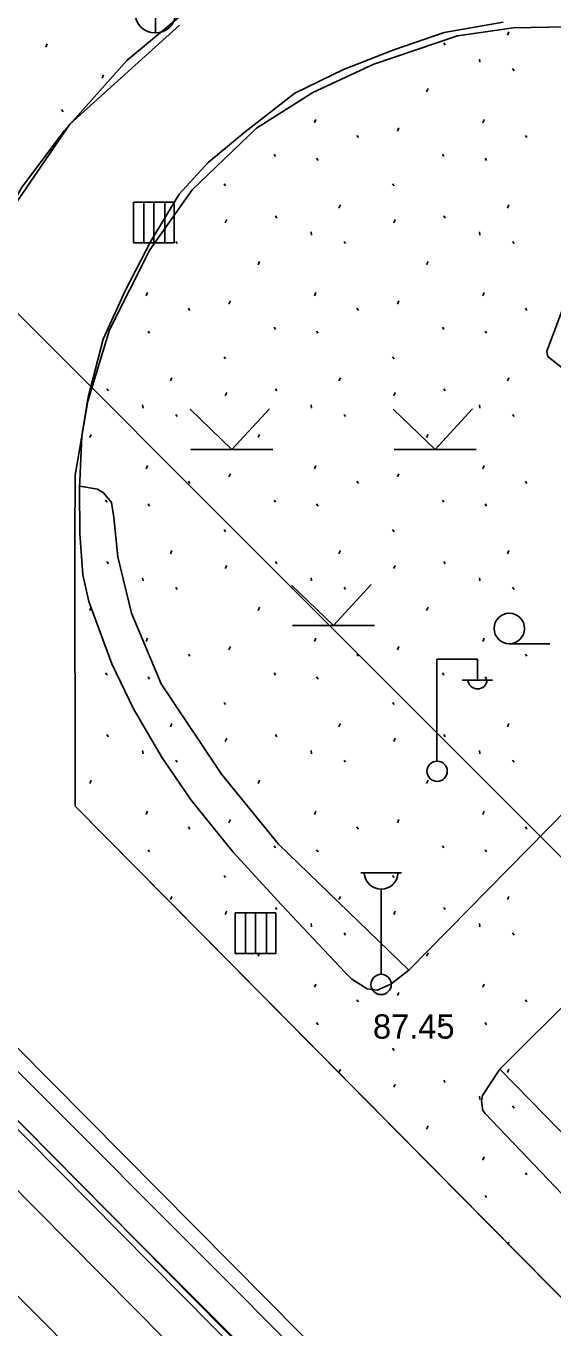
# Model space of a CAD drawing. Extents: x 412225 to 413380, y 4456471 to 4457189.
# Drawn here: x 412603.2 to 412629.1, y 4456783 to 4456847.1 of the extents above; entities that cross this region are included whole.
import ezdxf

# ---------------------------------------------------------------- set-up
doc = ezdxf.new("R2010")
doc.units = 0
for name, color, linetype in [('0_HALİHAZIR', 7, 'Continuous'), ('Level 41', 7, 'Continuous'), ('Level 62', 7, 'Continuous'), ('Level 8', 7, 'Continuous')]:
    doc.layers.add(name, color=color, linetype=linetype)

msp = doc.modelspace()

# ---------------------------------------------------------------- linework, layer by layer
at = {"layer": '0_HALİHAZIR'}
for p, q in [((412609.578, 4456846.717), (412609.578, 4456848.717)), ((412610.486, 4456838.394), (412608.486, 4456838.394)), ((412608.486, 4456838.394), (412608.486, 4456836.394)), ((412610.486, 4456838.394), (412608.486, 4456838.394)), ((412608.486, 4456838.394), (412608.486, 4456836.394)), ((412608.991, 4456836.394), (412608.991, 4456838.394)), ((412609.486, 4456836.394), (412609.486, 4456838.394)), ((412610.034, 4456836.394), (412610.034, 4456838.394)), ((412610.486, 4456836.394), (412610.486, 4456838.394)), ((412610.486, 4456836.394), (412610.486, 4456838.394)), ((412608.486, 4456836.394), (412610.486, 4456836.394)), ((412608.486, 4456836.394), (412610.486, 4456836.394)), ((412613.335, 4456826.22), (412611.275, 4456828.21)), ((412613.335, 4456826.22), (412615.185, 4456828.23)), ((412623.335, 4456826.219), (412621.275, 4456828.209)), ((412623.335, 4456826.219), (412625.185, 4456828.229)), ((412611.315, 4456826.22), (412615.355, 4456826.22)), ((412621.315, 4456826.219), (412625.355, 4456826.219)), ((412618.334, 4456817.559), (412620.184, 4456819.569)), ((412618.334, 4456817.559), (412616.274, 4456819.55)), ((412616.314, 4456817.56), (412620.354, 4456817.559)), ((412626.991, 4456816.662), (412628.991, 4456816.662)), ((412623.428, 4456810.907), (412623.428, 4456815.907)), ((412623.428, 4456815.907), (412625.428, 4456815.907)), ((412625.428, 4456814.907), (412625.428, 4456815.907)), ((412624.668, 4456814.867), (412626.168, 4456814.867)), ((412619.68, 4456805.388), (412621.68, 4456805.388)), ((412620.68, 4456800.388), (412620.68, 4456804.581)), ((412615.496, 4456803.414), (412613.496, 4456803.414)), ((412613.496, 4456803.414), (412613.496, 4456801.414)), ((412615.496, 4456803.414), (412613.496, 4456803.414)), ((412613.496, 4456803.414), (412613.496, 4456801.414)), ((412614.001, 4456801.414), (412614.001, 4456803.414)), ((412614.496, 4456801.414), (412614.496, 4456803.414)), ((412615.044, 4456801.414), (412615.044, 4456803.414)), ((412615.496, 4456801.414), (412615.496, 4456803.414)), ((412615.496, 4456801.414), (412615.496, 4456803.414)), ((412613.496, 4456801.414), (412615.496, 4456801.414)), ((412613.496, 4456801.414), (412615.496, 4456801.414))]:
    msp.add_line(p, q, dxfattribs=at)
for points in [[(412644.931, 4456753.555), (412630.555, 4456767.782), (412604.684, 4456793.709), (412582.154, 4456816.287), (412559.135, 4456839.628), (412534.75, 4456864.124), (412499.888, 4456899.345), (412487.433, 4456911.736), (412459.99, 4456939.333), (412440.337, 4456959.115), (412419.902, 4456979.921), (412392.691, 4457007.039), (412362.588, 4457037.58), (412334.209, 4457066.321), (412297.701, 4457103.437), (412284.18, 4457117.149)], [(412645.421, 4456754.062), (412629.127, 4456770.178), (412599.147, 4456800.409), (412567.615, 4456832.31), (412536.489, 4456863.396), (412502.72, 4456897.599), (412471.675, 4456928.735), (412445.148, 4456955.565), (412406.259, 4456994.837)], [(412414.019, 4456980.608), (412430.818, 4456963.728), (412462.102, 4456931.987), (412481.52, 4456912.466), (412499.923, 4456893.817), (412530.253, 4456863.229), (412548.59, 4456844.546), (412567.492, 4456825.478), (412597.357, 4456795.212), (412619.629, 4456772.724)], [(412412.412, 4456976.824), (412430.58, 4456958.484), (412471.136, 4456917.576), (412494.611, 4456893.791), (412529.094, 4456859.09), (412552.718, 4456835.192), (412591.392, 4456796.015), (412615.481, 4456771.779), (412632.916, 4456754.119)], [(412611.653, 4456848.275), (412608.162, 4456845.364), (412605.073, 4456841.916), (412602.977, 4456839.108), (412601.086, 4456835.793), (412599.636, 4456831.548), (412598.859, 4456828.528), (412597.976, 4456823.732), (412597.387, 4456821.291), (412597.138, 4456820.367), (412596.899, 4456819.837), (412596.688, 4456819.654), (412596.393, 4456819.6), (412595.898, 4456819.675), (412595.383, 4456820.111), (412574.046, 4456841.577), (412560.867, 4456854.796)], [(412622.042, 4456800.596), (412621.165, 4456799.91), (412620.479, 4456799.604), (412619.985, 4456799.679), (412619.238, 4456800.144), (412618.905, 4456800.485), (412615.782, 4456803.808), (412613.394, 4456806.403), (412611.335, 4456808.954), (412609.891, 4456811.036), (412608.491, 4456813.448), (412607.423, 4456815.668), (412606.293, 4456818.742), (412605.995, 4456820.052), (412605.85, 4456822.088), (412605.834, 4456824.307), (412605.944, 4456826.889), (412606.261, 4456828.8), (412606.992, 4456831.654), (412608.074, 4456834.037), (412609.337, 4456836.472), (412610.733, 4456838.793), (412612.157, 4456840.343), (412613.992, 4456841.866), (412616.43, 4456843.759), (412618.829, 4456844.928), (412621.313, 4456845.901), (412623.782, 4456846.743), (412626.684, 4456847.262)], [(412554.446, 4456842.344), (412574.337, 4456821.975), (412608.572, 4456787.352), (412635.895, 4456760.057), (412643.635, 4456752.216)], [(412629.814, 4456833.643), (412628.832, 4456831.065), (412628.868, 4456830.851), (412628.902, 4456830.786), (412640.176, 4456821.911), (412640.466, 4456821.242), (412640.428, 4456820.469), (412640.05, 4456819.329), (412639.635, 4456818.485), (412622.042, 4456800.596), (412615.623, 4456806.797), (412612.828, 4456810.241), (412609.854, 4456814.685), (412608.389, 4456818.164), (412607.724, 4456820.932), (412607.515, 4456822.869), (412607.405, 4456823.607), (412607.004, 4456824.094), (412606.722, 4456824.271), (412605.838, 4456824.415)], [(412655.143, 4456766.998), (412637.546, 4456784.443), (412626.519, 4456795.715), (412638.151, 4456807.292), (412641.431, 4456804.414), (412641.891, 4456804.043)], [(412654.199, 4456765.335), (412647.463, 4456771.876), (412639.476, 4456779.632), (412629.584, 4456789.579), (412625.795, 4456793.534), (412625.694, 4456793.681), (412625.622, 4456794.14), (412625.667, 4456794.42), (412626.519, 4456795.715)]]:
    msp.add_lwpolyline(points, dxfattribs=at)
for centre, radius in [((412609.563, 4456847.725), 1), ((412626.991, 4456817.412), 0.75), ((412623.438, 4456810.382), 0.5), ((412620.68, 4456799.888), 0.5)]:
    msp.add_circle(centre, radius, dxfattribs=at)
for centre, radius, start, end in [((412625.428, 4456814.911), 0.474, 184.83843, 355.14641), ((412620.68, 4456805.418), 0.837, 183.298, 356.90719)]:
    msp.add_arc(centre, radius, start, end, dxfattribs=at)
at = {"layer": 'Level 41'}
for p, q in [((412626.895, 4456846.617), (412626.966, 4456846.776)), ((412604.165, 4456846.032), (412604.237, 4456846.192)), ((412623.766, 4456846.233), (412623.837, 4456846.126)), ((412625.524, 4456845.442), (412625.542, 4456845.282)), ((412606.937, 4456844.502), (412607.007, 4456844.662)), ((412627.154, 4456844.972), (412627.224, 4456844.865)), ((412622.917, 4456843.828), (412622.989, 4456843.988)), ((412604.947, 4456842.957), (412605.018, 4456842.85)), ((412617.396, 4456842.298), (412617.466, 4456842.458)), ((412621.479, 4456841.89), (412621.55, 4456842.05)), ((412625.689, 4456842.298), (412625.759, 4456842.458)), ((412619.491, 4456841.682), (412619.562, 4456841.576)), ((412627.784, 4456841.682), (412627.855, 4456841.576)), ((412615.406, 4456840.753), (412615.477, 4456840.646)), ((412623.699, 4456840.753), (412623.77, 4456840.646)), ((412617.505, 4456840.561), (412617.576, 4456840.454)), ((412625.798, 4456840.561), (412625.869, 4456840.454)), ((412612.95, 4456839.3), (412613.021, 4456839.193)), ((412621.243, 4456839.3), (412621.314, 4456839.193)), ((412618.602, 4456838.107), (412618.673, 4456838.266)), ((412626.895, 4456838.107), (412626.966, 4456838.266)), ((412613.008, 4456837.378), (412613.08, 4456837.538)), ((412615.473, 4456837.723), (412615.544, 4456837.616)), ((412621.301, 4456837.378), (412621.373, 4456837.538)), ((412623.766, 4456837.723), (412623.837, 4456837.616)), ((412617.231, 4456836.932), (412617.249, 4456836.772)), ((412625.524, 4456836.932), (412625.542, 4456836.772)), ((412610.568, 4456836.462), (412610.638, 4456836.355)), ((412618.861, 4456836.462), (412618.931, 4456836.355)), ((412627.154, 4456836.462), (412627.224, 4456836.355)), ((412614.624, 4456835.318), (412614.696, 4456835.478)), ((412622.917, 4456835.318), (412622.989, 4456835.478)), ((412609.103, 4456833.788), (412609.173, 4456833.948)), ((412617.396, 4456833.788), (412617.466, 4456833.948)), ((412625.689, 4456833.788), (412625.759, 4456833.948)), ((412611.198, 4456833.172), (412611.269, 4456833.066)), ((412613.186, 4456833.38), (412613.257, 4456833.54)), ((412619.491, 4456833.172), (412619.562, 4456833.066)), ((412621.479, 4456833.38), (412621.55, 4456833.54)), ((412627.784, 4456833.172), (412627.855, 4456833.066)), ((412609.212, 4456832.051), (412609.283, 4456831.944)), ((412615.406, 4456832.243), (412615.477, 4456832.136)), ((412617.505, 4456832.051), (412617.576, 4456831.944)), ((412623.699, 4456832.243), (412623.77, 4456832.136)), ((412625.798, 4456832.051), (412625.869, 4456831.944)), ((412612.95, 4456830.79), (412613.021, 4456830.683)), ((412621.243, 4456830.79), (412621.314, 4456830.683)), ((412607.18, 4456829.213), (412607.251, 4456829.106)), ((412610.309, 4456829.597), (412610.38, 4456829.756)), ((412615.473, 4456829.213), (412615.544, 4456829.106)), ((412618.602, 4456829.597), (412618.673, 4456829.756)), ((412623.766, 4456829.213), (412623.837, 4456829.106)), ((412626.895, 4456829.597), (412626.966, 4456829.756)), ((412613.008, 4456828.868), (412613.08, 4456829.028)), ((412621.301, 4456828.868), (412621.373, 4456829.028)), ((412608.938, 4456828.422), (412608.956, 4456828.262)), ((412610.568, 4456827.952), (412610.638, 4456827.845)), ((412617.231, 4456828.422), (412617.249, 4456828.262)), ((412618.861, 4456827.952), (412618.931, 4456827.845)), ((412625.524, 4456828.422), (412625.542, 4456828.262)), ((412627.154, 4456827.952), (412627.224, 4456827.845)), ((412606.331, 4456826.808), (412606.403, 4456826.968)), ((412614.624, 4456826.808), (412614.696, 4456826.968)), ((412622.917, 4456826.808), (412622.989, 4456826.968)), ((412609.103, 4456825.278), (412609.173, 4456825.438)), ((412617.396, 4456825.278), (412617.466, 4456825.438)), ((412625.689, 4456825.278), (412625.759, 4456825.438)), ((412613.186, 4456824.87), (412613.257, 4456825.03)), ((412621.479, 4456824.87), (412621.55, 4456825.03)), ((412611.198, 4456824.662), (412611.269, 4456824.556)), ((412619.491, 4456824.662), (412619.562, 4456824.556)), ((412627.784, 4456824.662), (412627.855, 4456824.556)), ((412607.113, 4456823.733), (412607.184, 4456823.626)), ((412609.212, 4456823.541), (412609.283, 4456823.434)), ((412615.406, 4456823.733), (412615.477, 4456823.626)), ((412617.505, 4456823.541), (412617.576, 4456823.434)), ((412623.699, 4456823.733), (412623.77, 4456823.626)), ((412625.798, 4456823.541), (412625.869, 4456823.434)), ((412612.95, 4456822.28), (412613.021, 4456822.173)), ((412621.243, 4456822.28), (412621.314, 4456822.173)), ((412610.309, 4456821.087), (412610.38, 4456821.246)), ((412618.602, 4456821.087), (412618.673, 4456821.246)), ((412626.895, 4456821.087), (412626.966, 4456821.246)), ((412607.18, 4456820.703), (412607.251, 4456820.596)), ((412613.008, 4456820.358), (412613.08, 4456820.518)), ((412615.473, 4456820.703), (412615.544, 4456820.596)), ((412621.301, 4456820.358), (412621.373, 4456820.518)), ((412623.766, 4456820.703), (412623.837, 4456820.596)), ((412608.938, 4456819.912), (412608.956, 4456819.752)), ((412617.231, 4456819.912), (412617.249, 4456819.752)), ((412625.524, 4456819.912), (412625.542, 4456819.752)), ((412610.568, 4456819.442), (412610.638, 4456819.335)), ((412618.861, 4456819.442), (412618.931, 4456819.335)), ((412627.154, 4456819.442), (412627.224, 4456819.335)), ((412606.331, 4456818.298), (412606.403, 4456818.458)), ((412614.624, 4456818.298), (412614.696, 4456818.458)), ((412622.917, 4456818.298), (412622.989, 4456818.458)), ((412609.103, 4456816.768), (412609.173, 4456816.928)), ((412613.186, 4456816.36), (412613.257, 4456816.52)), ((412617.396, 4456816.768), (412617.466, 4456816.928)), ((412621.479, 4456816.36), (412621.55, 4456816.52)), ((412625.689, 4456816.768), (412625.759, 4456816.928)), ((412611.198, 4456816.152), (412611.269, 4456816.046)), ((412619.491, 4456816.152), (412619.562, 4456816.046)), ((412627.784, 4456816.152), (412627.855, 4456816.046)), ((412607.113, 4456815.223), (412607.184, 4456815.116)), ((412615.406, 4456815.223), (412615.477, 4456815.116)), ((412623.699, 4456815.223), (412623.77, 4456815.116)), ((412609.212, 4456815.031), (412609.283, 4456814.924)), ((412617.505, 4456815.031), (412617.576, 4456814.924)), ((412625.798, 4456815.031), (412625.869, 4456814.924)), ((412612.95, 4456813.77), (412613.021, 4456813.663)), ((412621.243, 4456813.77), (412621.314, 4456813.663)), ((412610.309, 4456812.577), (412610.38, 4456812.736)), ((412618.602, 4456812.577), (412618.673, 4456812.736)), ((412626.895, 4456812.577), (412626.966, 4456812.736)), ((412607.18, 4456812.193), (412607.251, 4456812.086)), ((412613.008, 4456811.848), (412613.08, 4456812.008)), ((412615.473, 4456812.193), (412615.544, 4456812.086)), ((412621.301, 4456811.848), (412621.373, 4456812.008)), ((412623.766, 4456812.193), (412623.837, 4456812.086)), ((412608.938, 4456811.402), (412608.956, 4456811.242)), ((412617.231, 4456811.402), (412617.249, 4456811.242)), ((412625.524, 4456811.402), (412625.542, 4456811.242)), ((412610.568, 4456810.932), (412610.638, 4456810.825)), ((412618.861, 4456810.932), (412618.931, 4456810.825)), ((412627.154, 4456810.932), (412627.224, 4456810.825)), ((412606.331, 4456809.788), (412606.403, 4456809.948)), ((412614.624, 4456809.788), (412614.696, 4456809.948)), ((412622.917, 4456809.788), (412622.989, 4456809.948)), ((412609.103, 4456808.258), (412609.173, 4456808.418)), ((412617.396, 4456808.258), (412617.466, 4456808.418)), ((412625.689, 4456808.258), (412625.759, 4456808.418)), ((412611.198, 4456807.642), (412611.269, 4456807.536)), ((412613.186, 4456807.85), (412613.257, 4456808.01)), ((412619.491, 4456807.642), (412619.562, 4456807.536)), ((412621.479, 4456807.85), (412621.55, 4456808.01)), ((412627.784, 4456807.642), (412627.855, 4456807.536)), ((412609.212, 4456806.521), (412609.283, 4456806.414)), ((412615.406, 4456806.713), (412615.477, 4456806.606)), ((412617.505, 4456806.521), (412617.576, 4456806.414)), ((412623.699, 4456806.713), (412623.77, 4456806.606)), ((412625.798, 4456806.521), (412625.869, 4456806.414)), ((412612.95, 4456805.26), (412613.021, 4456805.153)), ((412621.243, 4456805.26), (412621.314, 4456805.153)), ((412610.309, 4456804.067), (412610.38, 4456804.226)), ((412618.602, 4456804.067), (412618.673, 4456804.226)), ((412626.895, 4456804.067), (412626.966, 4456804.226)), ((412615.473, 4456803.683), (412615.544, 4456803.576)), ((412623.766, 4456803.683), (412623.837, 4456803.576)), ((412613.008, 4456803.338), (412613.08, 4456803.498)), ((412617.231, 4456802.892), (412617.249, 4456802.732)), ((412621.301, 4456803.338), (412621.373, 4456803.498)), ((412625.524, 4456802.892), (412625.542, 4456802.732)), ((412618.861, 4456802.422), (412618.931, 4456802.315)), ((412627.154, 4456802.422), (412627.224, 4456802.315)), ((412614.624, 4456801.278), (412614.696, 4456801.438)), ((412622.917, 4456801.278), (412622.989, 4456801.438)), ((412617.396, 4456799.748), (412617.466, 4456799.908)), ((412625.689, 4456799.748), (412625.759, 4456799.908)), ((412619.491, 4456799.132), (412619.562, 4456799.026)), ((412621.479, 4456799.34), (412621.55, 4456799.5)), ((412627.784, 4456799.132), (412627.855, 4456799.026)), ((412617.505, 4456798.011), (412617.576, 4456797.904)), ((412623.699, 4456798.203), (412623.77, 4456798.096)), ((412625.798, 4456798.011), (412625.869, 4456797.904)), ((412621.243, 4456796.75), (412621.314, 4456796.643)), ((412618.602, 4456795.557), (412618.673, 4456795.716)), ((412626.895, 4456795.557), (412626.966, 4456795.716)), ((412621.301, 4456794.828), (412621.373, 4456794.988)), ((412623.766, 4456795.173), (412623.837, 4456795.066)), ((412625.524, 4456794.382), (412625.542, 4456794.222)), ((412627.154, 4456793.912), (412627.224, 4456793.805)), ((412622.917, 4456792.768), (412622.989, 4456792.928)), ((412625.689, 4456791.238), (412625.759, 4456791.398)), ((412627.784, 4456790.622), (412627.855, 4456790.516)), ((412625.798, 4456789.501), (412625.869, 4456789.394)), ((412626.931, 4456787.127), (412626.966, 4456787.206))]:
    msp.add_line(p, q, dxfattribs=at)
at = {"layer": 'Level 62'}
for p, q in [((412497.295, 4456899.362), (412643.049, 4456752.063)), ((412643.265, 4456752.271), (412497.51, 4456899.572)), ((412610.751, 4456847.116), (412605.356, 4456842.229)), ((412605.356, 4456842.229), (412601.264, 4456836.251)), ((412605.6, 4456821.774), (412605.621, 4456808.668)), ((412605.621, 4456808.668), (412651.612, 4456762.177)), ((412605.621, 4456808.668), (412651.613, 4456762.178))]:
    msp.add_line(p, q, dxfattribs=at)
for points in [[(412414.019, 4456980.608), (412430.818, 4456963.728), (412462.102, 4456931.987), (412481.52, 4456912.466), (412499.923, 4456893.817), (412530.253, 4456863.229), (412548.59, 4456844.546), (412567.492, 4456825.478), (412597.357, 4456795.212), (412619.629, 4456772.724)], [(412412.412, 4456976.824), (412430.58, 4456958.484), (412471.136, 4456917.576), (412494.611, 4456893.791), (412529.094, 4456859.09), (412552.718, 4456835.192), (412591.392, 4456796.015), (412615.481, 4456771.779), (412632.916, 4456754.119)], [(412636.366, 4456846.799), (412631.55, 4456847.064), (412627.194, 4456846.974), (412624.434, 4456846.592), (412620.328, 4456845.197), (412617.321, 4456843.794), (412614.55, 4456842.046), (412611.373, 4456839.007), (412609.294, 4456836.044), (412607.301, 4456832.111), (412606.231, 4456828.608), (412605.615, 4456824.958), (412605.6, 4456821.774)], [(412636.366, 4456846.799), (412631.55, 4456847.064), (412627.194, 4456846.974), (412624.434, 4456846.592), (412620.328, 4456845.197), (412617.321, 4456843.794), (412614.55, 4456842.046), (412611.373, 4456839.007), (412609.294, 4456836.044), (412607.301, 4456832.111), (412606.231, 4456828.608), (412605.615, 4456824.958), (412605.6, 4456821.774)]]:
    msp.add_lwpolyline(points, dxfattribs=at)
at = {"layer": 'Level 8'}
msp.add_lwpolyline([(412706.1, 4457175.965), (412751.217, 4457041.463), (412764.575, 4457001.385), (412790.361, 4457003.87), (412821.118, 4456953.851), (412699.954, 4456860.338), (412631.485, 4456804.219), (412585.777, 4456849.927), (412523.439, 4456912.266), (412460.309, 4456974.831), (412403.512, 4457031.625), (412342.192, 4457092.946), (412287.774, 4457146.913), (412253.259, 4457181.199)], dxfattribs=at)

# ---------------------------------------------------------------- texts
at = {"layer": '0_HALİHAZIR'}
msp.add_text('87.45', height=1.2, dxfattribs=at).set_placement((412620.279, 4456797.219))

doc.saveas('drawing.dxf')
